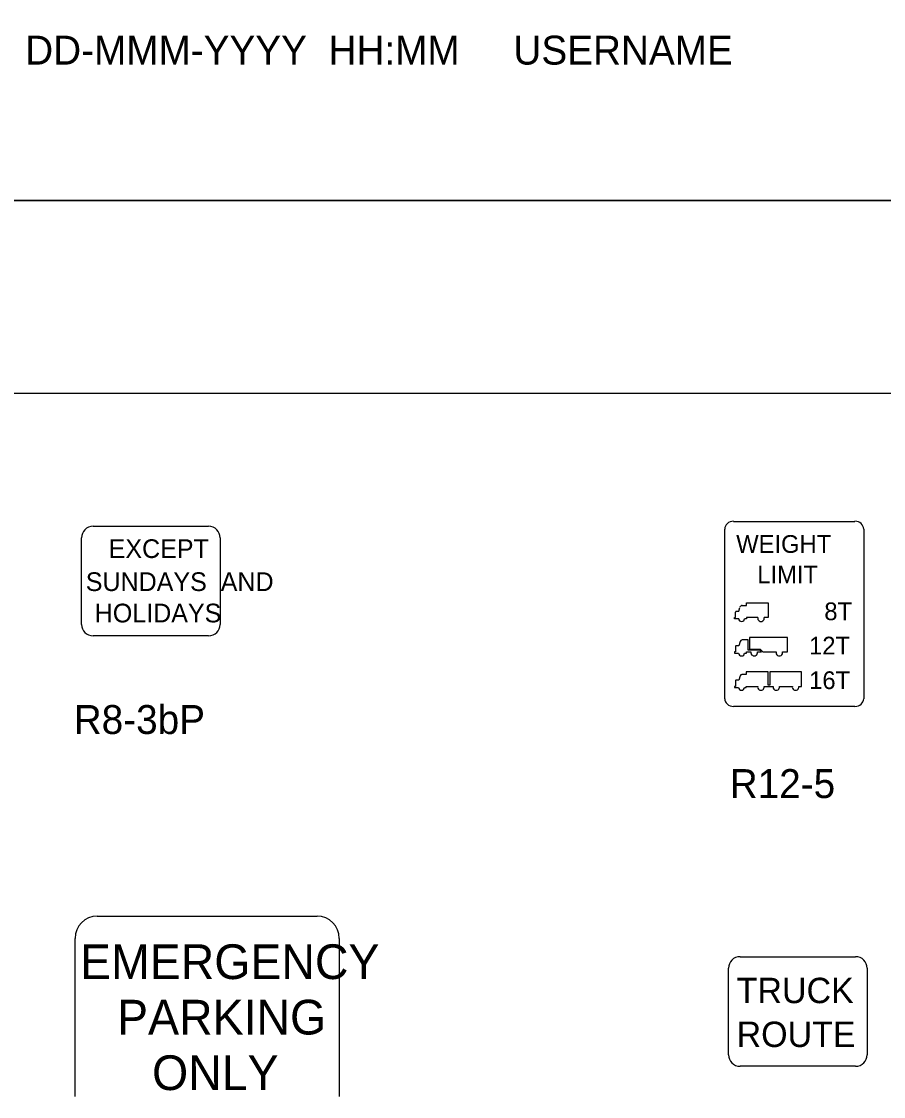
# Model space of a CAD drawing. Extents: x 42133 to 45533, y 41351 to 47951.
# Drawn here: x 42555.2 to 42778.5, y 42219.1 to 42497.8 of the extents above; entities that cross this region are included whole.
import ezdxf

# ---------------------------------------------------------------- set-up
doc = ezdxf.new("R2010")
doc.units = 0
for name, color, linetype in [('#plot_border', 7, 'Continuous'), ('#plot_shape', 7, 'Continuous'), ('P_ODOT_PLAN_Border', 7, 'Continuous'), ('P_TRAF_SIGN_SignDetails', 7, 'Continuous')]:
    doc.layers.add(name, color=color, linetype=linetype)

msp = doc.modelspace()

# ---------------------------------------------------------------- linework, layer by layer
at = {"layer": '#plot_shape'}
for points in [[(42133.34, 42451.35), (43833.34, 42451.35), (43833.34, 43551.35), (42133.34, 43551.35)], [(42133.34, 41351.35), (43833.34, 41351.35), (43833.34, 42451.35), (42133.34, 42451.35)]]:
    msp.add_lwpolyline(points, close=True, dxfattribs=at)
at = {"layer": 'P_ODOT_PLAN_Border'}
msp.add_lwpolyline([(42208.34, 41401.35), (43808.34, 41401.35), (43808.34, 42401.35), (42208.34, 42401.35)], close=True, dxfattribs=at)
at = {"layer": 'P_TRAF_SIGN_SignDetails'}
for p, q in [((42573.75, 42366.91), (42603.69, 42366.91)), ((42739.65, 42368.2), (42771.13, 42368.2)), ((42737.4, 42322.22), (42737.4, 42366.21)), ((42773.38, 42366.21), (42773.38, 42322.22)), ((42570.76, 42341.49), (42570.76, 42363.92)), ((42606.68, 42363.92), (42606.68, 42341.49)), ((42603.69, 42338.49), (42573.75, 42338.49)), ((42771.13, 42320.22), (42739.65, 42320.22)), ((42574.8, 42265.83), (42631.81, 42265.83)), ((42569.1, 42219.08), (42569.1, 42260.06)), ((42637.51, 42260.06), (42637.51, 42219.08)), ((42741.36, 42255.33), (42771.29, 42255.33)), ((42738.36, 42229.91), (42738.36, 42252.34)), ((42774.28, 42252.34), (42774.28, 42229.91)), ((42771.3, 42226.92), (42741.36, 42226.92))]:
    msp.add_line(p, q, dxfattribs=at)
for points in [[(42741, 42342.94), (42739.89, 42342.94), (42739.89, 42343.25), (42740.2, 42343.25), (42740.2, 42344.67)], [(42741, 42342.94), (42739.89, 42342.94), (42739.89, 42343.25), (42740.2, 42343.25), (42740.2, 42344.67)], [(42741, 42342.94), (42739.89, 42342.94), (42739.89, 42343.25), (42740.2, 42343.25), (42740.2, 42344.67)], [(42740.39, 42344.87), (42741.07, 42344.87)], [(42740.39, 42344.87), (42741.07, 42344.87)], [(42740.39, 42344.87), (42741.07, 42344.87)], [(42741.07, 42344.87), (42741.34, 42345.9)], [(42741.07, 42344.87), (42741.34, 42345.9)], [(42741.07, 42344.87), (42741.34, 42345.9)], [(42741.94, 42346.37), (42742.99, 42346.37), (42742.99, 42347.03), (42748.66, 42347.03), (42748.66, 42343.25), (42747.6, 42343.25)], [(42741.94, 42346.37), (42742.99, 42346.37), (42742.99, 42347.03), (42748.66, 42347.03), (42748.66, 42343.25), (42747.6, 42343.25)], [(42741.94, 42346.37), (42742.99, 42346.37), (42742.99, 42347.03), (42748.66, 42347.03), (42748.66, 42343.25), (42747.6, 42343.25)], [(42745.95, 42343.25), (42742.99, 42343.25), (42742.99, 42342.94), (42742.54, 42342.94)], [(42745.95, 42343.25), (42742.99, 42343.25), (42742.99, 42342.94), (42742.54, 42342.94)], [(42745.95, 42343.25), (42742.99, 42343.25), (42742.99, 42342.94), (42742.54, 42342.94)], [(42741.35, 42337.05), (42741.07, 42335.95), (42740.3, 42335.95)], [(42741.35, 42337.05), (42741.07, 42335.95), (42740.3, 42335.95)], [(42741.35, 42337.05), (42741.07, 42335.95), (42740.3, 42335.95)], [(42745.86, 42334.33), (42746.9, 42334.33), (42746.47, 42334.8), (42743.49, 42334.8), (42743.49, 42337.45), (42741.88, 42337.45)], [(42745.86, 42334.33), (42746.9, 42334.33), (42746.47, 42334.8), (42743.49, 42334.8), (42743.49, 42337.45), (42741.88, 42337.45)], [(42745.86, 42334.33), (42746.9, 42334.33), (42746.47, 42334.8), (42743.49, 42334.8), (42743.49, 42337.45), (42741.88, 42337.45)], [(42753.69, 42338.11), (42743.83, 42338.11), (42743.83, 42335.05), (42746.6, 42335.05), (42747.25, 42334.34), (42750.7, 42334.34)], [(42753.69, 42338.11), (42743.83, 42338.11), (42743.83, 42335.05), (42746.6, 42335.05), (42747.25, 42334.34), (42750.7, 42334.34)], [(42753.69, 42338.11), (42743.83, 42338.11), (42743.83, 42335.05), (42746.6, 42335.05), (42747.25, 42334.34), (42750.7, 42334.34)], [(42752.36, 42334.34), (42753.69, 42334.34), (42753.69, 42338.11)], [(42752.36, 42334.34), (42753.69, 42334.34), (42753.69, 42338.11)], [(42752.36, 42334.34), (42753.69, 42334.34), (42753.69, 42338.11)], [(42740.19, 42335.84), (42740.19, 42334.33), (42739.89, 42334.33), (42739.89, 42334.03), (42740.99, 42334.03)], [(42740.19, 42335.84), (42740.19, 42334.33), (42739.89, 42334.33), (42739.89, 42334.03), (42740.99, 42334.03)], [(42740.19, 42335.84), (42740.19, 42334.33), (42739.89, 42334.33), (42739.89, 42334.03), (42740.99, 42334.03)], [(42742.54, 42334.03), (42742.99, 42334.03), (42742.99, 42334.33), (42744.19, 42334.33)], [(42742.54, 42334.03), (42742.99, 42334.03), (42742.99, 42334.33), (42744.19, 42334.33)], [(42742.54, 42334.03), (42742.99, 42334.03), (42742.99, 42334.33), (42744.19, 42334.33)], [(42741.36, 42328.17), (42741.07, 42327.03), (42740.3, 42327.03)], [(42741.36, 42328.17), (42741.07, 42327.03), (42740.3, 42327.03)], [(42741.36, 42328.17), (42741.07, 42327.03), (42740.3, 42327.03)], [(42756.58, 42325.42), (42757.28, 42325.42), (42757.28, 42329.19), (42749.05, 42329.19), (42749.05, 42325.75), (42748.64, 42325.75), (42748.64, 42329.19), (42742.98, 42329.19), (42742.98, 42328.53), (42741.83, 42328.53)], [(42756.58, 42325.42), (42757.28, 42325.42), (42757.28, 42329.19), (42749.05, 42329.19), (42749.05, 42325.75), (42748.64, 42325.75), (42748.64, 42329.19), (42742.98, 42329.19), (42742.98, 42328.53), (42741.83, 42328.53)], [(42756.58, 42325.42), (42757.28, 42325.42), (42757.28, 42329.19), (42749.05, 42329.19), (42749.05, 42325.75), (42748.64, 42325.75), (42748.64, 42329.19), (42742.98, 42329.19), (42742.98, 42328.53), (42741.83, 42328.53)], [(42740.19, 42326.92), (42740.19, 42325.42), (42739.88, 42325.42), (42739.88, 42325.11), (42740.99, 42325.11)], [(42740.19, 42326.92), (42740.19, 42325.42), (42739.88, 42325.42), (42739.88, 42325.11), (42740.99, 42325.11)], [(42740.19, 42326.92), (42740.19, 42325.42), (42739.88, 42325.42), (42739.88, 42325.11), (42740.99, 42325.11)], [(42742.54, 42325.11), (42742.98, 42325.11), (42742.98, 42325.42), (42745.93, 42325.42)], [(42742.54, 42325.11), (42742.98, 42325.11), (42742.98, 42325.42), (42745.93, 42325.42)], [(42742.54, 42325.11), (42742.98, 42325.11), (42742.98, 42325.42), (42745.93, 42325.42)], [(42747.6, 42325.42), (42749.9, 42325.42)], [(42747.6, 42325.42), (42749.9, 42325.42)], [(42747.6, 42325.42), (42749.9, 42325.42)], [(42751.57, 42325.42), (42754.91, 42325.42)], [(42751.57, 42325.42), (42754.91, 42325.42)], [(42751.57, 42325.42), (42754.91, 42325.42)]]:
    msp.add_lwpolyline(points, dxfattribs=at)
for centre, radius, start, end in [((42573.75, 42363.92), 2.99, 90, 180), ((42603.68, 42363.92), 2.99, 360, 90), ((42740.39, 42344.67), 0.192, 90, 180), ((42740.39, 42344.67), 0.192, 90, 180), ((42740.39, 42344.67), 0.192, 90, 180), ((42741.94, 42345.75), 0.625, 90, 165.6233), ((42741.94, 42345.75), 0.625, 90, 165.6233), ((42741.94, 42345.75), 0.625, 90, 165.6233), ((42741.77, 42343), 0.769, 184.4504, 355.5496), ((42741.77, 42343), 0.769, 184.4504, 355.5496), ((42741.77, 42343), 0.769, 184.4504, 355.5496), ((42746.78, 42343.07), 0.841, 167.8159, 12.1841), ((42746.78, 42343.07), 0.841, 167.8159, 12.1841), ((42746.78, 42343.07), 0.841, 167.8159, 12.1841), ((42573.76, 42341.49), 2.99, 180, 270), ((42603.69, 42341.49), 2.99, 270, 360), ((42741.88, 42336.91), 0.54, 90, 165.6407), ((42741.88, 42336.91), 0.54, 90, 165.6407), ((42741.88, 42336.91), 0.54, 90, 165.6407), ((42740.3, 42335.84), 0.108, 90, 180), ((42740.3, 42335.84), 0.108, 90, 180), ((42740.3, 42335.84), 0.108, 90, 180), ((42741.77, 42334.09), 0.777, 185.085, 354.915), ((42741.77, 42334.09), 0.777, 185.085, 354.915), ((42741.77, 42334.09), 0.777, 185.085, 354.915), ((42745.02, 42334.17), 0.852, 168.9606, 11.0394), ((42745.02, 42334.17), 0.852, 168.9606, 11.0394), ((42745.02, 42334.17), 0.852, 168.9606, 11.0394), ((42751.53, 42334.16), 0.847, 167.9862, 12.0138), ((42751.53, 42334.16), 0.847, 167.9862, 12.0138), ((42751.53, 42334.16), 0.847, 167.9862, 12.0138), ((42741.83, 42328.05), 0.48, 90, 165.5587), ((42741.83, 42328.05), 0.48, 90, 165.5587), ((42741.83, 42328.05), 0.48, 90, 165.5587), ((42740.3, 42326.92), 0.108, 90, 180), ((42740.3, 42326.92), 0.108, 90, 180), ((42740.3, 42326.92), 0.108, 90, 180), ((42741.76, 42325.17), 0.776, 184.479, 355.521), ((42741.76, 42325.17), 0.776, 184.479, 355.521), ((42741.76, 42325.17), 0.776, 184.479, 355.521), ((42746.76, 42325.24), 0.851, 168.2436, 11.7564), ((42746.76, 42325.24), 0.851, 168.2436, 11.7564), ((42746.76, 42325.24), 0.851, 168.2436, 11.7564), ((42750.74, 42325.24), 0.851, 168.2436, 11.7564), ((42750.74, 42325.24), 0.851, 168.2436, 11.7564), ((42750.74, 42325.24), 0.851, 168.2436, 11.7564), ((42755.74, 42325.24), 0.851, 168.2437, 11.7563), ((42755.74, 42325.24), 0.851, 168.2437, 11.7563), ((42755.74, 42325.24), 0.851, 168.2437, 11.7563), ((42741.36, 42252.34), 2.99, 90, 180), ((42771.29, 42252.34), 2.99, 360, 90), ((42741.36, 42229.91), 2.99, 180, 270), ((42771.3, 42229.91), 2.99, 270, 360)]:
    msp.add_arc(centre, radius, start, end, dxfattribs=at)
for centre, major_axis, ratio, start_param, end_param in [((42739.66, 42366.2), (-2.25, 0), 0.889205, 4.712389, 6.283185), ((42771.13, 42366.2), (-2.25, 0), 0.889205, 3.141593, 4.712389), ((42739.66, 42322.22), (-2.25, 0), 0.889205, 0, 1.570796), ((42771.13, 42322.22), (2.25, 0), 0.889205, 4.712389, 6.283185), ((42574.8, 42260.06), (0, -5.77), 0.9883, 3.141593, 4.712389), ((42631.81, 42260.06), (0, 5.77), 0.9883, 4.712389, 6.283185)]:
    msp.add_ellipse(centre, major_axis=major_axis, ratio=ratio, start_param=start_param, end_param=end_param, dxfattribs=at)

# ---------------------------------------------------------------- texts
at = {"layer": '#plot_border'}
msp.add_text('THIS IS THE FILENAME LOCATION ##############################     DD-MMM-YYYY  HH:MM     USERNAME', height=7.5, dxfattribs=at).set_placement((42207.17, 42486.62))
at = {"layer": 'P_TRAF_SIGN_SignDetails'}
for s, height, p in [('WEIGHT', 4.602, (42740.36, 42360.03)), ('EXCEPT', 4.85, (42577.79, 42358.69)), ('LIMIT', 4.602, (42745.81, 42352.12)), ('SUNDAYS  AND', 4.85, (42571.86, 42350.13)), ('HOLIDAYS', 4.85, (42574.18, 42342)), ('8T', 4.602, (42763.19, 42342.57)), ('12T', 4.602, (42759.24, 42333.68)), ('16T', 4.602, (42759.26, 42324.71)), ('R8-3bP', 7.5, (42568.74, 42313.07)), ('R12-5', 7.5, (42738.68, 42296.45)), ('EMERGENCY', 8.999, (42570.38, 42249.53)), ('TRUCK', 6.586, (42740.48, 42243.28)), ('PARKING', 8.999, (42579.97, 42235.15)), ('ROUTE', 6.586, (42740.46, 42231.91)), ('ONLY', 8.999, (42589.03, 42220.75))]:
    msp.add_text(s, height=height, dxfattribs=at).set_placement(p)

doc.saveas('drawing.dxf')
